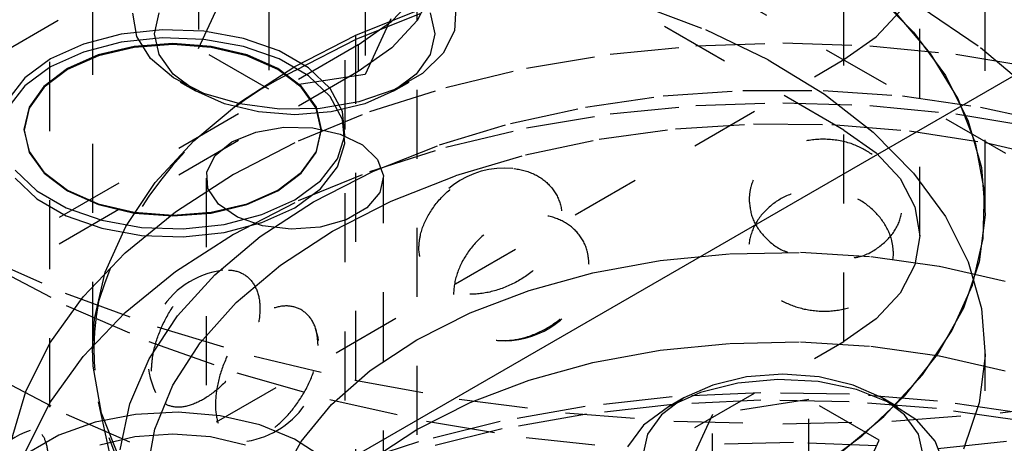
# Model space of a CAD drawing. Header units: inches. Extents: x 1907 to 2452, y -210 to -54.
# Tile 505 of 656: x 2006.585 to 2008.011, y -194.85 to -194.237. Entities that reach past the tile are written whole.
import ezdxf

# ---------------------------------------------------------------- set-up
doc = ezdxf.new("R2010")
doc.units = ezdxf.units.IN
doc.header["$LTSCALE"] = 0.5
doc.header["$MEASUREMENT"] = 0
doc.linetypes.add('HIDDEN', pattern=[0.225, 0.15, -0.075])
doc.layers.add('SID-M-H', color=4, linetype='HIDDEN')
doc.layers.add('SID-M-S', color=105, linetype='Continuous')

msp = doc.modelspace()

# ---------------------------------------------------------------- linework, layer by layer
at = {"layer": 'SID-M-H'}
for p, q in [((2015.11487, -198.53046), (1991.78034, -185.05973)), ((2007.77863, -194.39675), (1992.04551, -185.31421)), ((2006.69024, -189.8165), (2006.69024, -194.71293)), ((2006.62774, -191.69801), (2006.62774, -195.10924)), ((2007.98314, -194.51081), (2007.98314, -192.87773)), ((2007.05636, -194.39558), (2007.05636, -193.37458)), ((2007.07186, -194.95867), (2007.07186, -193.37458)), ((2007.15991, -193.93816), (1994.07844, -201.48994)), ((2007.15991, -193.93816), (2007.15991, -195.16297)), ((2007.77863, -194.7029), (2007.77863, -193.98848)), ((2007.88847, -194.54982), (2007.88847, -194.14155)), ((2006.84372, -194.15105), (2006.84372, -194.27863)), ((2007.0852, -194.1884), (2007.0852, -194.31599)), ((2006.84372, -194.27863), (2006.88108, -194.19815)), ((2007.12397, -194.23889), (2007.16035, -194.19959)), ((2007.18275, -194.19553), (2007.16035, -194.23817)), ((2007.82073, -194.19545), (2007.87946, -194.25485)), ((2006.94578, -194.20997), (2006.94578, -194.33755)), ((2007.07173, -194.25932), (2007.16901, -194.22027)), ((2007.21647, -194.21882), (2007.21463, -194.25272)), ((2007.47885, -194.21358), (2007.57809, -194.25095)), ((2007.89024, -194.21846), (2007.97652, -194.27693)), ((2006.75441, -194.26107), (2006.74888, -194.2273)), ((2006.78001, -194.25707), (2006.78693, -194.22672)), ((2007.0721, -194.26517), (2007.16932, -194.22615)), ((2007.12256, -194.2355), (2007.0852, -194.31599)), ((2007.17934, -194.22672), (2007.18626, -194.25707)), ((2007.82527, -194.26182), (2007.85992, -194.2244)), ((2007.90416, -194.28595), (2007.85162, -194.22464)), ((2007.07501, -194.27333), (2007.12397, -194.23889)), ((2007.16035, -194.23817), (2007.12397, -194.27746)), ((2006.73199, -194.25779), (2006.67703, -194.27207)), ((2006.79127, -194.25152), (2006.73199, -194.25779)), ((2006.79127, -194.26313), (2006.73199, -194.2694)), ((2006.77431, -194.29298), (2006.75441, -194.26107)), ((2006.78693, -194.28742), (2006.78001, -194.25707)), ((2006.85143, -194.25362), (2006.79127, -194.25152)), ((2006.85143, -194.26523), (2006.79127, -194.26313)), ((2006.90896, -194.26397), (2006.85143, -194.25362)), ((2006.96054, -194.28197), (2006.90896, -194.26397)), ((2006.98314, -194.30473), (2007.07173, -194.25932)), ((2007.18626, -194.25707), (2007.17934, -194.28742)), ((2007.21463, -194.25272), (2007.19824, -194.28529)), ((2007.57809, -194.25095), (2007.66898, -194.29483)), ((2007.77863, -194.29463), (2007.82527, -194.26182)), ((2007.87946, -194.25485), (2007.92561, -194.31784)), ((2007.07501, -194.27333), (2000.10587, -198.29653)), ((2006.67703, -194.27207), (2006.62958, -194.29353)), ((2006.73199, -194.2694), (2006.67703, -194.28368)), ((2006.75061, -194.27546), (2006.69865, -194.28789)), ((2006.75068, -194.27686), (2006.69879, -194.28927)), ((2006.80636, -194.27123), (2006.75061, -194.27546)), ((2006.80636, -194.27263), (2006.75068, -194.27686)), ((2006.86212, -194.27546), (2006.80636, -194.27123)), ((2006.86205, -194.27686), (2006.80636, -194.27263)), ((2006.94578, -194.33755), (2006.84372, -194.27863)), ((2006.90896, -194.27558), (2006.85143, -194.26523)), ((2006.91393, -194.28927), (2006.86205, -194.27686)), ((2006.91407, -194.28789), (2006.86212, -194.27546)), ((2006.96054, -194.29358), (2006.90896, -194.27558)), ((2006.98356, -194.31056), (2007.0721, -194.26517)), ((2007.07501, -194.27333), (2007.07501, -194.31191)), ((2007.12397, -194.27746), (2007.07501, -194.31191)), ((2007.43991, -194.28672), (2007.56428, -194.27452)), ((2007.56428, -194.27452), (2007.69024, -194.27043)), ((2007.69024, -194.27043), (2007.8162, -194.27452)), ((2007.8162, -194.27452), (2007.94058, -194.28672)), ((2007.97652, -194.27693), (2008.05154, -194.34037)), ((2006.67703, -194.28368), (2006.62958, -194.30514)), ((2006.69865, -194.28789), (2006.65404, -194.30765)), ((2006.69879, -194.28927), (2006.65423, -194.30901)), ((2006.80733, -194.32103), (2006.77431, -194.29298)), ((2006.80723, -194.3157), (2006.78693, -194.28742)), ((2006.95849, -194.30901), (2006.91393, -194.28927)), ((2006.95868, -194.30765), (2006.91407, -194.28789)), ((2007.00316, -194.30658), (2006.96054, -194.28197)), ((2007.17934, -194.28742), (2007.15905, -194.3157)), ((2007.19824, -194.28529), (2007.16833, -194.31448)), ((2007.31868, -194.30688), (2007.43991, -194.28672)), ((2007.94376, -194.35041), (2007.90416, -194.28595)), ((2007.94058, -194.28672), (2008.06181, -194.30688)), ((2005.65731, -195.51924), (2007.77863, -194.29463)), ((2006.62958, -194.29353), (2006.59242, -194.32092)), ((2006.62958, -194.30514), (2006.59242, -194.33252)), ((2006.90447, -194.35587), (2006.98314, -194.30473)), ((2007.00316, -194.31818), (2006.96054, -194.29358)), ((2007.03434, -194.33635), (2007.00316, -194.30658)), ((2007.20213, -194.33475), (2007.31868, -194.30688)), ((2007.66898, -194.29483), (2007.75024, -194.34461)), ((2007.07501, -194.31191), (2000.13928, -198.31582)), ((2006.59242, -194.32092), (2006.56768, -194.35265)), ((2006.65404, -194.30765), (2006.61981, -194.3334)), ((2006.65423, -194.30901), (2006.62004, -194.33473)), ((2006.83951, -194.33998), (2006.80723, -194.3157)), ((2006.8514, -194.34346), (2006.80733, -194.32103)), ((2007.0852, -194.31599), (2006.94578, -194.33755)), ((2006.99268, -194.33473), (2006.95849, -194.30901)), ((2006.99292, -194.3334), (2006.95868, -194.30765)), ((2007.03434, -194.34796), (2007.00316, -194.31818)), ((2007.15905, -194.3157), (2007.12677, -194.33998)), ((2007.16833, -194.31448), (2007.12679, -194.33846)), ((2007.92561, -194.31784), (2007.95853, -194.38355)), ((2006.59242, -194.33252), (2006.56768, -194.36425)), ((2006.61981, -194.3334), (2006.59829, -194.3634)), ((2006.62004, -194.33473), (2006.59855, -194.36468)), ((2006.81738, -194.32721), (2006.83948, -194.33997)), ((2007.01418, -194.36468), (2006.99268, -194.33473)), ((2007.01444, -194.3634), (2006.99292, -194.3334)), ((2007.09171, -194.36998), (2007.20213, -194.33475)), ((2007.12679, -194.33997), (2007.14889, -194.32721)), ((2006.88158, -194.35862), (2006.83951, -194.33998)), ((2006.90375, -194.35885), (2006.8514, -194.34346)), ((2007.05227, -194.36957), (2007.03434, -194.33635)), ((2007.05227, -194.38117), (2007.03434, -194.34796)), ((2007.12679, -194.33846), (2007.07622, -194.35573)), ((2007.12677, -194.33998), (2007.0847, -194.35862)), ((2007.40415, -194.3633), (2007.5169, -194.34726)), ((2007.5169, -194.34726), (2007.63218, -194.33918)), ((2007.63218, -194.33918), (2007.74831, -194.33918)), ((2007.74831, -194.33918), (2007.86359, -194.34726)), ((2007.75024, -194.34461), (2007.82073, -194.39958)), ((2007.86359, -194.34726), (2007.97634, -194.3633)), ((2006.59829, -194.3634), (2006.59095, -194.39558)), ((2006.83683, -194.41203), (2006.90447, -194.35587)), ((2006.93057, -194.37033), (2006.88158, -194.35862)), ((2006.96108, -194.36625), (2006.90375, -194.35885)), ((2007.02178, -194.39558), (2007.01444, -194.3634)), ((2007.07622, -194.35573), (2007.0198, -194.36519)), ((2007.0847, -194.35862), (2007.03571, -194.37033)), ((2007.29557, -194.38707), (2007.40415, -194.3633)), ((2007.43991, -194.37327), (2007.56428, -194.36107)), ((2007.56428, -194.36107), (2007.69024, -194.35699)), ((2007.69024, -194.35699), (2007.8162, -194.36107)), ((2007.8162, -194.36107), (2007.94058, -194.37327)), ((2007.96988, -194.41713), (2007.94376, -194.35041)), ((2007.97634, -194.3633), (2008.08492, -194.38707)), ((2006.59855, -194.36468), (2006.59122, -194.39683)), ((2006.98314, -194.37433), (2006.93057, -194.37033)), ((2007.0198, -194.36519), (2006.96108, -194.36625)), ((2007.03571, -194.37033), (2006.98314, -194.37433)), ((2006.98882, -194.41212), (2007.09171, -194.36998)), ((2007.02151, -194.39683), (2007.01418, -194.36468)), ((2007.05591, -194.4043), (2007.05227, -194.36957)), ((2007.31868, -194.39343), (2007.43991, -194.37327)), ((2007.94058, -194.37327), (2008.06181, -194.39343)), ((2006.9267, -194.39947), (2006.96724, -194.3925)), ((2006.96724, -194.3925), (2007.00951, -194.39351)), ((2007.05591, -194.4159), (2007.05227, -194.38117)), ((2007.19274, -194.41823), (2007.29557, -194.38707)), ((2007.53466, -194.39474), (2007.64762, -194.38768)), ((2007.64762, -194.38768), (2007.76124, -194.38869)), ((2007.76124, -194.38869), (2007.87377, -194.39775)), ((2007.95853, -194.38355), (2007.97776, -194.45104)), ((2006.59095, -194.39558), (2006.59829, -194.42777)), ((2006.59122, -194.39683), (2006.59855, -194.42897)), ((2006.89227, -194.41366), (2006.9267, -194.39947)), ((2007.00951, -194.39351), (2007.04892, -194.40239)), ((2007.01418, -194.42897), (2007.02151, -194.39683)), ((2007.01444, -194.42777), (2007.02178, -194.39558)), ((2007.04504, -194.43852), (2007.05591, -194.4043)), ((2007.04892, -194.40239), (2007.08119, -194.41817)), ((2007.20213, -194.4213), (2007.31868, -194.39343)), ((2007.42405, -194.40976), (2007.53466, -194.39474)), ((2007.77863, -194.39675), (2007.82527, -194.42955)), ((2007.82073, -194.39958), (2007.87946, -194.45898)), ((2007.87377, -194.39775), (2007.98353, -194.41473)), ((2006.78117, -194.47241), (2006.83683, -194.41203)), ((2006.86769, -194.43354), (2006.89227, -194.41366)), ((2006.89475, -194.46065), (2006.98882, -194.41212)), ((2007.04504, -194.45012), (2007.05591, -194.4159)), ((2007.05636, -195.58819), (2007.05636, -194.40719)), ((2007.08119, -194.41817), (2007.10285, -194.43915)), ((2007.09171, -194.45653), (2007.20213, -194.4213)), ((2007.09717, -194.45631), (2007.19274, -194.41823)), ((2007.31747, -194.43251), (2007.42405, -194.40976)), ((2007.98215, -194.48516), (2007.96988, -194.41713)), ((2007.98353, -194.41473), (2008.08884, -194.43937)), ((2006.59829, -194.42777), (2006.61981, -194.45776)), ((2006.59855, -194.42897), (2006.62004, -194.45893)), ((2006.85562, -194.45694), (2006.86769, -194.43354)), ((2006.99268, -194.45893), (2007.01418, -194.42897)), ((2006.99292, -194.45776), (2007.01444, -194.42777)), ((2007.21655, -194.46265), (2007.31747, -194.43251)), ((2007.82527, -194.42955), (2007.85992, -194.46698)), ((2007.02031, -194.47025), (2007.04504, -194.43852)), ((2007.10285, -194.43915), (2007.11153, -194.46305)), ((2006.57839, -194.45481), (2006.60957, -194.48459)), ((2006.61981, -194.45776), (2006.65404, -194.48352)), ((2006.62004, -194.45893), (2006.65423, -194.48465)), ((2006.81068, -194.51496), (2006.89475, -194.46065)), ((2006.85737, -194.48134), (2006.85562, -194.45694)), ((2006.95849, -194.48465), (2006.99268, -194.45893)), ((2006.95868, -194.48352), (2006.99292, -194.45776)), ((2006.98882, -194.49868), (2007.09171, -194.45653)), ((2007.01025, -194.50077), (2007.09717, -194.45631)), ((2007.02031, -194.48185), (2007.04504, -194.45012)), ((2007.11153, -194.46305), (2007.1063, -194.48728)), ((2007.12281, -194.49972), (2007.21655, -194.46265)), ((2007.87946, -194.45898), (2007.92561, -194.52198)), ((2007.97776, -194.45104), (2007.98303, -194.51937)), ((2006.57839, -194.46642), (2006.60957, -194.49619)), ((2006.73828, -194.53617), (2006.78117, -194.47241)), ((2006.85464, -194.46612), (2006.85464, -195.33165)), ((2006.98314, -194.49763), (2007.02031, -194.47025)), ((2007.11164, -195.33165), (2007.11164, -194.46612)), ((2007.85992, -194.46698), (2007.88126, -194.50759)), ((2006.60957, -194.48459), (2006.65218, -194.50919)), ((2006.65404, -194.48352), (2006.69865, -194.50328)), ((2006.65423, -194.48465), (2006.69879, -194.50439)), ((2006.87275, -194.50409), (2006.85737, -194.48134)), ((2006.91393, -194.50439), (2006.95849, -194.48465)), ((2006.91407, -194.50328), (2006.95868, -194.48352)), ((2006.98314, -194.50924), (2007.02031, -194.48185)), ((2007.1063, -194.48728), (2007.08772, -194.50922)), ((2007.98039, -194.55355), (2007.98215, -194.48516)), ((2006.60957, -194.49619), (2006.65218, -194.5208)), ((2006.69865, -194.50328), (2006.75061, -194.5157)), ((2006.69879, -194.50439), (2006.75068, -194.5168)), ((2006.86205, -194.5168), (2006.91393, -194.50439)), ((2006.86212, -194.5157), (2006.91407, -194.50328)), ((2006.90009, -194.52272), (2006.87275, -194.50409)), ((2006.89475, -194.54721), (2006.98882, -194.49868)), ((2006.93325, -194.55094), (2007.01025, -194.50077)), ((2006.9357, -194.51909), (2006.98314, -194.49763)), ((2007.03767, -194.54316), (2007.12281, -194.49972)), ((2006.65218, -194.50919), (2006.70376, -194.52719)), ((2006.65218, -194.5208), (2006.70376, -194.53879)), ((2006.73768, -194.57435), (2006.81068, -194.51496)), ((2006.75061, -194.5157), (2006.80636, -194.51994)), ((2006.75068, -194.5168), (2006.80636, -194.52103)), ((2006.80636, -194.51994), (2006.86212, -194.5157)), ((2006.80636, -194.52103), (2006.86205, -194.5168)), ((2006.88074, -194.53337), (2006.9357, -194.51909)), ((2006.9357, -194.5307), (2006.98314, -194.50924)), ((2007.08772, -194.50922), (2007.05781, -194.52649)), ((2007.88126, -194.50759), (2007.88847, -194.54982)), ((2007.98303, -194.51937), (2007.97426, -194.58758)), ((2006.70376, -194.52719), (2006.7613, -194.53754)), ((2006.82146, -194.53964), (2006.88074, -194.53337)), ((2006.88074, -194.54497), (2006.9357, -194.5307)), ((2006.93643, -194.53522), (2006.90009, -194.52272)), ((2006.97783, -194.54023), (2006.93643, -194.53522)), ((2007.05781, -194.52649), (2007.0198, -194.53721)), ((2007.92561, -194.52198), (2007.95853, -194.58768)), ((2006.70376, -194.53879), (2006.7613, -194.54915)), ((2006.70874, -194.60241), (2006.73828, -194.53617)), ((2006.7613, -194.53754), (2006.82146, -194.53964)), ((2006.7613, -194.54915), (2006.82146, -194.55125)), ((2006.81068, -194.60151), (2006.89475, -194.54721)), ((2006.82146, -194.55125), (2006.88074, -194.54497)), ((2006.96242, -194.59231), (2007.03767, -194.54316)), ((2007.0198, -194.53721), (2006.97783, -194.54023)), ((2006.86728, -194.60612), (2006.93325, -194.55094)), ((2007.88847, -194.54982), (2007.88126, -194.59206)), ((2007.96464, -194.62134), (2007.98039, -194.55355)), ((2006.52519, -194.57724), (2006.65064, -194.63281)), ((2006.67665, -194.6381), (2006.73768, -194.57435)), ((2007.51267, -194.58578), (2007.61355, -194.57574)), ((2007.61355, -194.57574), (2007.71585, -194.57372)), ((2007.71585, -194.57372), (2007.81768, -194.57976)), ((2006.5412, -194.59213), (2006.65212, -194.65051)), ((2006.89821, -194.64642), (2006.96242, -194.59231)), ((2007.4151, -194.60366), (2007.51267, -194.58578)), ((2007.81768, -194.57976), (2007.91713, -194.59376)), ((2007.88126, -194.59206), (2007.85992, -194.63267)), ((2007.97426, -194.58758), (2007.95157, -194.65471)), ((2007.95853, -194.58768), (2007.97776, -194.65517)), ((2006.69299, -194.6702), (2006.70874, -194.60241)), ((2006.73768, -194.66091), (2006.81068, -194.60151)), ((2006.81331, -194.66548), (2006.86728, -194.60612)), ((2007.32266, -194.62904), (2007.4151, -194.60366)), ((2007.91713, -194.59376), (2008.01236, -194.61543)), ((2006.65064, -194.63281), (2006.78399, -194.68185)), ((2007.23707, -194.66145), (2007.32266, -194.62904)), ((2007.85992, -194.63267), (2007.82527, -194.67009)), ((2007.93511, -194.68758), (2007.96464, -194.62134)), ((2006.62838, -194.70538), (2006.67665, -194.6381)), ((2006.846, -194.70468), (2006.89821, -194.64642)), ((2006.65212, -194.65051), (2006.7719, -194.70272)), ((2006.67665, -194.72465), (2006.73768, -194.66091)), ((2007.15991, -194.70028), (2007.23707, -194.66145)), ((2007.95157, -194.65471), (2007.9153, -194.71982)), ((2007.97776, -194.65517), (2007.98303, -194.7235)), ((2006.69024, -194.71293), (2006.69299, -194.6702)), ((2006.77213, -194.72816), (2006.81331, -194.66548)), ((2007.82527, -194.67009), (2007.77863, -194.7029)), ((2006.78399, -194.68185), (2006.92425, -194.724)), ((2007.89221, -194.75134), (2007.93511, -194.68758)), ((2005.65731, -195.92751), (2007.77863, -194.7029)), ((2006.59345, -194.77537), (2006.62838, -194.70538)), ((2006.7719, -194.70272), (2006.89951, -194.74834)), ((2006.80659, -194.76621), (2006.846, -194.70468)), ((2007.09264, -194.74482), (2007.15991, -194.70028)), ((2007.51267, -194.71561), (2007.61355, -194.70557)), ((2007.61355, -194.70557), (2007.71585, -194.70355)), ((2007.71585, -194.70355), (2007.81768, -194.70959)), ((2006.69123, -194.73859), (2006.69024, -194.71293)), ((2007.4151, -194.73349), (2007.51267, -194.71561)), ((2007.81768, -194.70959), (2007.91713, -194.72359)), ((2007.9153, -194.71982), (2007.86593, -194.782)), ((2007.98314, -195.97455), (2007.98314, -194.71495)), ((2006.62838, -194.79194), (2006.67665, -194.72465)), ((2006.74434, -194.79325), (2006.77213, -194.72816)), ((2006.92425, -194.724), (2007.07033, -194.75893)), ((2007.32266, -194.75887), (2007.4151, -194.73349)), ((2007.91713, -194.72359), (2008.01236, -194.74526)), ((2007.98303, -194.7235), (2007.97426, -194.79171)), ((2006.7035, -194.80662), (2006.69123, -194.73859)), ((2006.89951, -194.74834), (2007.03387, -194.78696)), ((2007.0365, -194.79423), (2007.09264, -194.74482)), ((2006.5412, -194.74972), (2006.65212, -194.8081)), ((2007.07033, -194.75893), (2007.22114, -194.78638)), ((2007.23707, -194.79128), (2007.32266, -194.75887)), ((2007.62486, -194.76314), (2007.57094, -194.77661)), ((2007.63767, -194.75429), (2007.58868, -194.766)), ((2007.68288, -194.75784), (2007.62486, -194.76314)), ((2007.69024, -194.75029), (2007.63767, -194.75429)), ((2007.74137, -194.76103), (2007.68288, -194.75784)), ((2007.74282, -194.75429), (2007.69024, -194.75029)), ((2007.79665, -194.77252), (2007.74137, -194.76103)), ((2007.79181, -194.766), (2007.74282, -194.75429)), ((2007.83655, -194.81172), (2007.89221, -194.75134)), ((2006.57232, -194.84717), (2006.59345, -194.77537)), ((2006.78057, -194.83006), (2006.80659, -194.76621)), ((2007.57094, -194.77661), (2007.52452, -194.7974)), ((2007.65809, -194.77709), (2007.52993, -194.78311)), ((2007.58868, -194.766), (2007.54661, -194.78464)), ((2007.78662, -194.7791), (2007.65809, -194.77709)), ((2007.83388, -194.78464), (2007.79181, -194.766)), ((2007.84524, -194.79158), (2007.79665, -194.77252)), ((2006.59345, -194.86192), (2006.62838, -194.79194)), ((2006.69864, -194.79044), (2006.73609, -194.96252)), ((2007.03387, -194.78696), (2007.17383, -194.81826)), ((2007.15991, -194.83011), (2007.23707, -194.79128)), ((2007.22114, -194.78638), (2007.37551, -194.80614)), ((2007.52993, -194.78311), (2007.40366, -194.7971)), ((2007.54661, -194.78464), (2007.51433, -194.80892)), ((2007.54659, -194.78465), (2007.52449, -194.79741)), ((2007.6583, -194.78806), (2007.531, -194.79405)), ((2007.7276, -194.78707), (2007.58818, -194.80863)), ((2007.78598, -194.79006), (2007.6583, -194.78806)), ((2007.82966, -194.84599), (2007.7276, -194.78707)), ((2007.7276, -194.91465), (2007.7276, -194.78707)), ((2007.91254, -194.80001), (2007.78598, -194.79006)), ((2007.91402, -194.78912), (2007.78662, -194.7791)), ((2007.86593, -194.782), (2007.80417, -194.84037)), ((2007.86616, -194.80892), (2007.83388, -194.78464)), ((2007.856, -194.79741), (2007.8339, -194.78465)), ((2007.88409, -194.81702), (2007.84524, -194.79158)), ((2008.0388, -194.80703), (2007.91402, -194.78912)), ((2007.97426, -194.79171), (2007.95157, -194.85885)), ((2008.00498, -194.80614), (2008.15935, -194.78638)), ((2006.73034, -194.8598), (2006.74434, -194.79325)), ((2006.81408, -194.80547), (2006.75267, -194.80857)), ((2006.87508, -194.81063), (2006.81408, -194.80547)), ((2006.99254, -194.8476), (2007.0365, -194.79423)), ((2007.40366, -194.7971), (2007.28074, -194.81889)), ((2007.37551, -194.80614), (2007.53228, -194.81805)), ((2007.531, -194.79405), (2007.40556, -194.80794)), ((2007.52452, -194.7974), (2007.48851, -194.8242)), ((2007.84821, -194.81805), (2008.00498, -194.80614)), ((2008.03649, -194.81781), (2007.91254, -194.80001)), ((2006.69416, -194.81976), (2006.64169, -194.83845)), ((2006.65212, -194.8081), (2006.7719, -194.86032)), ((2006.75267, -194.80857), (2006.69416, -194.81976)), ((2006.72962, -194.87333), (2006.7035, -194.80662)), ((2006.93237, -194.82377), (2006.87508, -194.81063)), ((2007.28074, -194.81889), (2007.16262, -194.84822)), ((2007.17383, -194.81826), (2007.3182, -194.84198)), ((2007.40556, -194.80794), (2007.28346, -194.82958)), ((2007.51433, -194.80892), (2007.49404, -194.8372)), ((2007.53228, -194.81805), (2007.69024, -194.82203)), ((2007.58818, -194.80863), (2007.55083, -194.88912)), ((2007.58818, -194.93622), (2007.58818, -194.80863)), ((2007.69024, -194.82203), (2007.84821, -194.81805)), ((2007.76891, -194.86787), (2007.83655, -194.81172)), ((2007.88645, -194.8372), (2007.86616, -194.80892)), ((2007.91076, -194.84724), (2007.88409, -194.81702)), ((2006.76835, -194.89528), (2006.78057, -194.83006)), ((2006.98286, -194.84418), (2006.93237, -194.82377)), ((2007.09264, -194.87465), (2007.15991, -194.83011)), ((2007.28346, -194.82958), (2007.16612, -194.85872)), ((2007.48851, -194.8242), (2007.46518, -194.85532)), ((2006.64169, -194.83845), (2006.5981, -194.86361)), ((2006.75176, -194.84104), (2006.70089, -194.85321)), ((2006.80636, -194.83689), (2006.75176, -194.84104)), ((2006.86096, -194.84104), (2006.80636, -194.83689)), ((2006.91184, -194.85321), (2006.86096, -194.84104)), ((2006.96157, -194.90392), (2006.99254, -194.8476)), ((2007.02385, -194.87076), (2006.98286, -194.84418)), ((2007.16262, -194.84822), (2007.0507, -194.88475)), ((2007.3182, -194.84198), (2007.46574, -194.8579)), ((2007.49404, -194.8372), (2007.48712, -194.86755)), ((2007.70542, -194.84906), (2007.58421, -194.85206)), ((2007.82642, -194.85406), (2007.70542, -194.84906)), ((2007.80417, -194.84037), (2007.73089, -194.89412)), ((2007.79231, -194.92647), (2007.82966, -194.84599)), ((2007.82966, -194.97357), (2007.82966, -194.84599)), ((2007.89337, -194.86755), (2007.88645, -194.8372)), ((2007.92358, -194.88034), (2007.91076, -194.84724)), ((2007.91475, -194.8579), (2008.06229, -194.84198))]:
    msp.add_line(p, q, dxfattribs=at)
for centre, radius, start, end in [((2007.22171, -194.8015), 0.54565, 115.87764, 163.32187), ((2007.28708, -194.57669), 0.125, 84.40856, 168.25528), ((2006.89475, -194.72378), 0.125, 97.24802, 204.99822), ((2007.28708, -194.57669), 0.125, 265.75741, 337.45941), ((2007.06943, -194.71588), 0.37716, 169.15177, 222.49329), ((2006.89475, -194.72378), 0.125, 278.67042, 18.55956), ((2006.63997, -194.95027), 0.125, 108.72291, 227.26141)]:
    msp.add_arc(centre, radius, start, end, dxfattribs=at)
for points, knots in [([(2007.81973, -194.43192), (2007.81048, -194.42643), (2007.79071, -194.41469), (2007.75403, -194.40837), (2007.71602, -194.41211), (2007.68177, -194.42685), (2007.65616, -194.45019), (2007.64298, -194.47548), (2007.64168, -194.49178), (2007.64118, -194.49806)], [0, 0, 0, 0, 0.1352227, 0.2889559, 0.4450005, 0.6012189, 0.7553358, 0.9057613, 1, 1, 1, 1]), ([(2007.79335, -194.58146), (2007.79547, -194.58113), (2007.80989, -194.57888), (2007.83199, -194.56564), (2007.85436, -194.54291), (2007.86455, -194.51437), (2007.86202, -194.48468), (2007.85047, -194.45887), (2007.83655, -194.4465), (2007.83099, -194.44155)], [0, 0, 0, 0, 0.0307219, 0.2093231, 0.3847797, 0.5557707, 0.7230541, 0.8892441, 1, 1, 1, 1]), ([(2007.16283, -194.5688), (2007.1639, -194.57826), (2007.16602, -194.59716), (2007.18263, -194.61851), (2007.20738, -194.63201), (2007.23919, -194.63616), (2007.27475, -194.63041), (2007.31001, -194.61507), (2007.34036, -194.5917), (2007.36176, -194.56293), (2007.37167, -194.53216), (2007.36944, -194.50278), (2007.35582, -194.47776), (2007.33239, -194.45964), (2007.30146, -194.45065), (2007.26623, -194.45243), (2007.2308, -194.46536), (2007.19947, -194.4881), (2007.17628, -194.51744), (2007.16445, -194.5458), (2007.16328, -194.5624), (2007.16283, -194.5688)], [0, 0, 0, 0, 0.0520028, 0.1039827, 0.1564753, 0.2102848, 0.2652762, 0.3208623, 0.3762398, 0.4306423, 0.4836601, 0.5355284, 0.5870576, 0.6391963, 0.6925647, 0.7472181, 0.8026932, 0.8582301, 0.9130199, 0.9664974, 1, 1, 1, 1]), ([(2007.85051, -194.57666), (2007.84932, -194.58667), (2007.84693, -194.60671), (2007.82825, -194.63207), (2007.80077, -194.65026), (2007.76702, -194.65942), (2007.73159, -194.65919), (2007.69815, -194.65011), (2007.66981, -194.63307), (2007.64935, -194.60925), (2007.63929, -194.58054), (2007.64134, -194.54981), (2007.65576, -194.5209), (2007.68088, -194.49784), (2007.71326, -194.48385), (2007.74863, -194.48046), (2007.78301, -194.48752), (2007.81321, -194.50387), (2007.8362, -194.52769), (2007.84868, -194.55333), (2007.84998, -194.56993), (2007.85051, -194.57666)], [0, 0, 0, 0, 0.0554579, 0.1109395, 0.1658403, 0.2192081, 0.2711117, 0.3223399, 0.3739729, 0.4268563, 0.4812619, 0.5368274, 0.5927419, 0.6480375, 0.7019377, 0.7542614, 0.8055938, 0.8569812, 0.9093952, 0.9633154, 1, 1, 1, 1]), ([(2007.64118, -194.49806), (2007.64234, -194.50783), (2007.64468, -194.52735), (2007.66345, -194.5525), (2007.68285, -194.56877), (2007.69693, -194.57343), (2007.6998, -194.57438)], [0, 0, 0, 0, 0.3060659, 0.6119973, 0.9209459, 1, 1, 1, 1]), ([(2007.40944, -194.59145), (2007.40828, -194.60175), (2007.40595, -194.62237), (2007.38779, -194.65225), (2007.36133, -194.67705), (2007.32928, -194.69429), (2007.29611, -194.70248), (2007.26525, -194.70129), (2007.23946, -194.69089), (2007.22104, -194.67185), (2007.21203, -194.64547), (2007.21386, -194.61427), (2007.22679, -194.582), (2007.2495, -194.55307), (2007.27913, -194.53147), (2007.312, -194.51971), (2007.34442, -194.51858), (2007.37328, -194.52768), (2007.3955, -194.54595), (2007.40765, -194.56856), (2007.40893, -194.58485), (2007.40944, -194.59145)], [0, 0, 0, 0, 0.0554579, 0.1109395, 0.1658403, 0.2192081, 0.2711117, 0.3223399, 0.3739729, 0.4268563, 0.4812619, 0.5368274, 0.5927419, 0.6480375, 0.7019377, 0.7542614, 0.8055938, 0.8569812, 0.9093952, 0.9633154, 1, 1, 1, 1]), ([(2006.77568, -194.74574), (2006.77644, -194.75497), (2006.77795, -194.77343), (2006.78983, -194.79129), (2006.8078, -194.79955), (2006.8313, -194.7969), (2006.85811, -194.7835), (2006.88523, -194.76051), (2006.909, -194.73049), (2006.92599, -194.69702), (2006.93392, -194.66406), (2006.93213, -194.63517), (2006.92126, -194.61316), (2006.90274, -194.60018), (2006.87861, -194.59794), (2006.85164, -194.60736), (2006.82505, -194.6279), (2006.80202, -194.65732), (2006.78527, -194.69156), (2006.77683, -194.7224), (2006.776, -194.73925), (2006.77568, -194.74574)], [0, 0, 0, 0, 0.0520028, 0.1039827, 0.1564753, 0.2102848, 0.2652762, 0.3208623, 0.3762398, 0.4306423, 0.4836601, 0.5355284, 0.5870576, 0.6391963, 0.6925647, 0.7472181, 0.8026932, 0.8582301, 0.9130199, 0.9664974, 1, 1, 1, 1]), ([(2007.01693, -194.70852), (2007.01599, -194.71909), (2007.01412, -194.74022), (2006.99962, -194.7741), (2006.97877, -194.80472), (2006.95395, -194.82893), (2006.92878, -194.84428), (2006.90585, -194.84969), (2006.88705, -194.84476), (2006.87385, -194.8296), (2006.86746, -194.80511), (2006.86876, -194.77353), (2006.87795, -194.73854), (2006.89432, -194.70482), (2006.9161, -194.67691), (2006.94077, -194.65809), (2006.96562, -194.64993), (2006.98815, -194.65272), (2007.00576, -194.66611), (2007.01549, -194.68604), (2007.01651, -194.70204), (2007.01693, -194.70852)], [0, 0, 0, 0, 0.0554579, 0.1109395, 0.1658403, 0.2192081, 0.2711117, 0.3223399, 0.3739729, 0.4268563, 0.4812619, 0.5368274, 0.5927419, 0.6480375, 0.7019377, 0.7542614, 0.8055938, 0.8569812, 0.9093952, 0.9633154, 1, 1, 1, 1]), ([(2006.54667, -194.99829), (2006.54698, -195.00739), (2006.54762, -195.02558), (2006.55273, -195.04135), (2006.5608, -195.04642), (2006.57193, -195.03952), (2006.58535, -195.02118), (2006.59966, -194.99311), (2006.61273, -194.95857), (2006.62237, -194.92183), (2006.62694, -194.88734), (2006.62591, -194.8588), (2006.61967, -194.83888), (2006.60924, -194.82946), (2006.59611, -194.83179), (2006.58205, -194.84624), (2006.5689, -194.87166), (2006.55815, -194.90522), (2006.55074, -194.94243), (2006.54715, -194.97474), (2006.5468, -194.99174), (2006.54667, -194.99829)], [0, 0, 0, 0, 0.0520028, 0.1039827, 0.1564753, 0.2102848, 0.2652762, 0.3208623, 0.3762398, 0.4306423, 0.4836601, 0.5355284, 0.5870576, 0.6391963, 0.6925647, 0.7472181, 0.8026932, 0.8582301, 0.9130199, 0.9664974, 1, 1, 1, 1])]:
    msp.add_open_spline(points, degree=3, knots=knots, dxfattribs=at)
at = {"layer": 'SID-M-S'}
msp.add_line((2002.03339, -197.77618), (2015.11487, -190.22441), dxfattribs=at)

doc.saveas('drawing.dxf')
